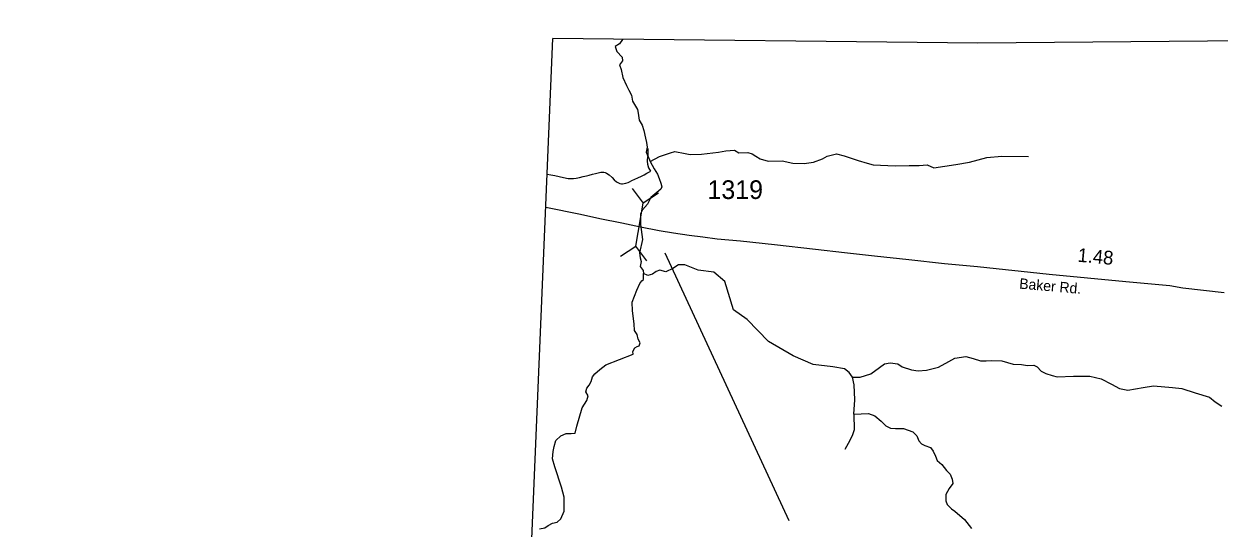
# Model space of a CAD drawing. Extents: x 1950930 to 2061844, y 904556 to 1017002.
# Drawn here: x 1954667 to 1965546, y 1011706 to 1016299 of the extents above; entities that cross this region are included whole.
import ezdxf

# ---------------------------------------------------------------- set-up
doc = ezdxf.new("R2010")
doc.units = 0
for name, color, linetype in [('Exist Boundary Political CountyLine', 7, 'Continuous'), ('Exist Boundary Political StateLine', 7, 'Continuous'), ('Exist Hydrographic Creek Single Shore', 7, 'Continuous'), ('Exist Hydrographic Misc Water Feature', 7, 'Continuous'), ('Exist Road Primary Interstate Structure Ovrhead Sign Attributed CELL', 7, 'Continuous'), ('Exist Road Primary US Mileage Hundredths English Label', 7, 'Continuous'), ('Exist Road Primary US Structure Standard Bridge CELL', 7, 'Continuous'), ('Exist Road Secondary Structure Pipe Number Label', 7, 'Continuous'), ('Exist Road Secondary Type 51 Attributed', 7, 'Continuous'), ('Exist Road Secondary Type 51 Label', 7, 'Continuous'), ('Exist Road Secondary Type 51 Number Label', 7, 'Continuous')]:
    doc.layers.add(name, color=color, linetype=linetype)

msp = doc.modelspace()

# ---------------------------------------------------------------- linework, layer by layer
at = {"layer": 'Exist Boundary Political CountyLine'}
msp.add_lwpolyline([(1954667, 907078), (1956980, 962279), (1958720, 998184), (1959482, 1016167)], dxfattribs=at)
at = {"layer": 'Exist Boundary Political StateLine'}
msp.add_lwpolyline([(2059857, 1016190), (2053293, 1016248), (2044607, 1016274), (2036806, 1016250), (2025037, 1016267), (2019527, 1016299), (2013356, 1016293), (2006205, 1016286), (2002710, 1016274), (1995748, 1016261), (1977588, 1016247), (1963351, 1016122), (1959482, 1016167)], dxfattribs=at)
at = {"layer": 'Exist Hydrographic Creek Single Shore'}
for points in [[(1960115, 1016158), (1960089, 1016118), (1960049, 1016092), (1960064, 1016048), (1960111, 1015996), (1960115, 1015963), (1960089, 1015927), (1960104, 1015883), (1960119, 1015809), (1960152, 1015739), (1960174, 1015695), (1960196, 1015651), (1960207, 1015596), (1960251, 1015519), (1960258, 1015486), (1960266, 1015423), (1960295, 1015376), (1960310, 1015328), (1960324, 1015258), (1960335, 1015218), (1960339, 1015177), (1960332, 1015130), (1960361, 1015062)], [(1960361, 1015062), (1960368, 1015045), (1960405, 1014979), (1960434, 1014931), (1960449, 1014891), (1960464, 1014847), (1960475, 1014814), (1960464, 1014792), (1960374, 1014716), (1960343, 1014656), (1960299, 1014604), (1960280, 1014568), (1960278, 1014472), (1960297, 1014336), (1960271, 1014215), (1960275, 1014167), (1960286, 1014134), (1960275, 1014090), (1960304, 1014054), (1960306, 1014025)], [(1962209, 1013081), (1962179, 1013124), (1962137, 1013157), (1962029, 1013174), (1961851, 1013196), (1961670, 1013275), (1961446, 1013407), (1961249, 1013605), (1961126, 1013694), (1961047, 1013953), (1960947, 1014037), (1960803, 1014056), (1960682, 1014103), (1960626, 1014104), (1960575, 1014070), (1960509, 1014041), (1960454, 1014056), (1960422, 1014044), (1960390, 1014020), (1960345, 1014007), (1960306, 1014025)], [(1959361, 1011699), (1959409, 1011709), (1959438, 1011731), (1959479, 1011751), (1959521, 1011759), (1959553, 1011790), (1959586, 1011859), (1959584, 1011987), (1959559, 1012080), (1959501, 1012264), (1959478, 1012338), (1959483, 1012403), (1959494, 1012449), (1959510, 1012504), (1959555, 1012548), (1959602, 1012568), (1959648, 1012567), (1959686, 1012570), (1959700, 1012635), (1959748, 1012802), (1959790, 1012868), (1959802, 1012910), (1959781, 1012947), (1959792, 1012980), (1959813, 1013009), (1959829, 1013042), (1959842, 1013083), (1959863, 1013111), (1959909, 1013150), (1959965, 1013192), (1960213, 1013289), (1960211, 1013315), (1960229, 1013349), (1960250, 1013359), (1960267, 1013366), (1960277, 1013395), (1960258, 1013426), (1960249, 1013471), (1960225, 1013507), (1960221, 1013567), (1960206, 1013686), (1960205, 1013764), (1960247, 1013873), (1960274, 1013934), (1960291, 1013959), (1960306, 1013971), (1960306, 1014025)], [(1962209, 1013081), (1962278, 1013080), (1962375, 1013110), (1962454, 1013170), (1962500, 1013201), (1962551, 1013211), (1962621, 1013201), (1962661, 1013174), (1962746, 1013148), (1962808, 1013139), (1962883, 1013146), (1962992, 1013172), (1963085, 1013223), (1963142, 1013253), (1963241, 1013268), (1963307, 1013251), (1963375, 1013231), (1963426, 1013231), (1963472, 1013233), (1963568, 1013229), (1963671, 1013200), (1963748, 1013196), (1963801, 1013187), (1963860, 1013189), (1963891, 1013176), (1963927, 1013135), (1963968, 1013113), (1964028, 1013095), (1964072, 1013084), (1964221, 1013091), (1964368, 1013091), (1964472, 1013067), (1964568, 1013018), (1964638, 1012979), (1964715, 1012963), (1964856, 1012987), (1964948, 1013003), (1965122, 1012987), (1965207, 1012979), (1965329, 1012937), (1965458, 1012900), (1965509, 1012856), (1965572, 1012816)], [(1962222, 1012744), (1962230, 1012876), (1962223, 1013012), (1962209, 1013081)], [(1962222, 1012744), (1962223, 1012601), (1962206, 1012546), (1962169, 1012478), (1962138, 1012423)], [(1962222, 1012744), (1962356, 1012750), (1962413, 1012728), (1962471, 1012680), (1962514, 1012638), (1962556, 1012617), (1962602, 1012614), (1962673, 1012612), (1962757, 1012584), (1962795, 1012546), (1962812, 1012502), (1962837, 1012474), (1962868, 1012458), (1962919, 1012441), (1962943, 1012406), (1962965, 1012362), (1962980, 1012322), (1963022, 1012285), (1963064, 1012230), (1963097, 1012197), (1963117, 1012153), (1963123, 1012111), (1963089, 1012068), (1963058, 1012011), (1963059, 1011955), (1963072, 1011920), (1963111, 1011881), (1963142, 1011861), (1963229, 1011786), (1963293, 1011703)]]:
    msp.add_lwpolyline(points, dxfattribs=at)
at = {"layer": 'Exist Hydrographic Misc Water Feature'}
for points in [[(1960346, 1015165), (1960346, 1015137), (1960346, 1015123), (1960346, 1015105), (1960344, 1015083), (1960341, 1015065), (1960341, 1015049), (1960343, 1015021), (1960353, 1014989), (1960371, 1014957)], [(1959430, 1014930), (1959463, 1014924), (1959499, 1014918), (1959539, 1014910), (1959577, 1014900), (1959621, 1014892), (1959649, 1014890), (1959671, 1014892), (1959693, 1014894), (1959725, 1014900), (1959759, 1014908), (1959787, 1014914), (1959811, 1014922), (1959843, 1014930), (1959869, 1014936), (1959893, 1014941), (1959919, 1014948), (1959933, 1014949), (1959945, 1014947), (1959957, 1014945), (1959971, 1014939), (1959995, 1014923), (1960021, 1014899), (1960041, 1014879), (1960061, 1014861), (1960073, 1014855), (1960091, 1014845), (1960105, 1014843), (1960117, 1014843), (1960147, 1014849), (1960167, 1014855), (1960179, 1014861), (1960201, 1014873), (1960227, 1014885), (1960255, 1014897), (1960287, 1014911), (1960313, 1014925), (1960337, 1014939), (1960367, 1014955), (1960371, 1014957)]]:
    msp.add_lwpolyline(points, dxfattribs=at)
at = {"layer": 'Exist Road Primary Interstate Structure Ovrhead Sign Attributed CELL'}
for p, q in [((1960205, 1014799), (1960304, 1014666)), ((1960443, 1014758), (1960304, 1014666)), ((1960237, 1014275), (1960304, 1014666)), ((1960098, 1014183), (1960237, 1014275)), ((1960336, 1014141), (1960237, 1014275))]:
    msp.add_line(p, q, dxfattribs=at)
at = {"layer": 'Exist Road Primary US Mileage Hundredths English Label'}
msp.add_lwpolyline([(1960368, 1015045), (1960451, 1015091), (1960552, 1015124), (1960592, 1015135), (1960686, 1015119), (1960730, 1015109), (1960834, 1015111), (1960990, 1015131), (1961055, 1015144), (1961135, 1015148), (1961174, 1015124), (1961255, 1015126), (1961295, 1015115), (1961330, 1015093), (1961368, 1015069), (1961442, 1015047), (1961568, 1015051), (1961666, 1015029), (1961768, 1015027), (1961853, 1015040), (1961935, 1015071), (1961980, 1015093), (1962062, 1015115), (1962132, 1015097), (1962260, 1015056), (1962343, 1015029), (1962398, 1015014), (1962598, 1015005), (1962725, 1015008), (1962816, 1015010), (1962890, 1015014), (1962950, 1014988), (1963150, 1015018), (1963273, 1015038), (1963431, 1015082), (1963569, 1015093), (1963811, 1015091)], dxfattribs=at)
at = {"layer": 'Exist Road Secondary Structure Pipe Number Label'}
msp.add_line((1960501, 1014214), (1961630, 1011774), dxfattribs=at)
at = {"layer": 'Exist Road Secondary Type 51 Attributed'}
msp.add_lwpolyline([(1959417, 1014629), (1959732, 1014565), (1959910, 1014525), (1960108, 1014487), (1960280, 1014449), (1960448, 1014418), (1960580, 1014397), (1960722, 1014373), (1960848, 1014360), (1960976, 1014342), (1961191, 1014324), (1961499, 1014288), (1961873, 1014248), (1962137, 1014216), (1962381, 1014189), (1962409, 1014186), (1962721, 1014153), (1963045, 1014117), (1963348, 1014089), (1963998, 1014020), (1964696, 1013951), (1965098, 1013916), (1965215, 1013894), (1965591, 1013852)], dxfattribs=at)

# ---------------------------------------------------------------- texts
at = {"layer": 'Exist Road Primary US Structure Standard Bridge CELL'}
msp.add_text('1.48', height=125, rotation=354.7744, dxfattribs=at).set_placement((1964254, 1014133))
at = {"layer": 'Exist Road Secondary Type 51 Label'}
msp.add_text('Baker Rd.', height=95, rotation=355.0266, dxfattribs=at).set_placement((1963724, 1013888))
at = {"layer": 'Exist Road Secondary Type 51 Number Label'}
msp.add_text('1319', height=170, dxfattribs=at).set_placement((1960889, 1014704))

doc.saveas('drawing.dxf')
